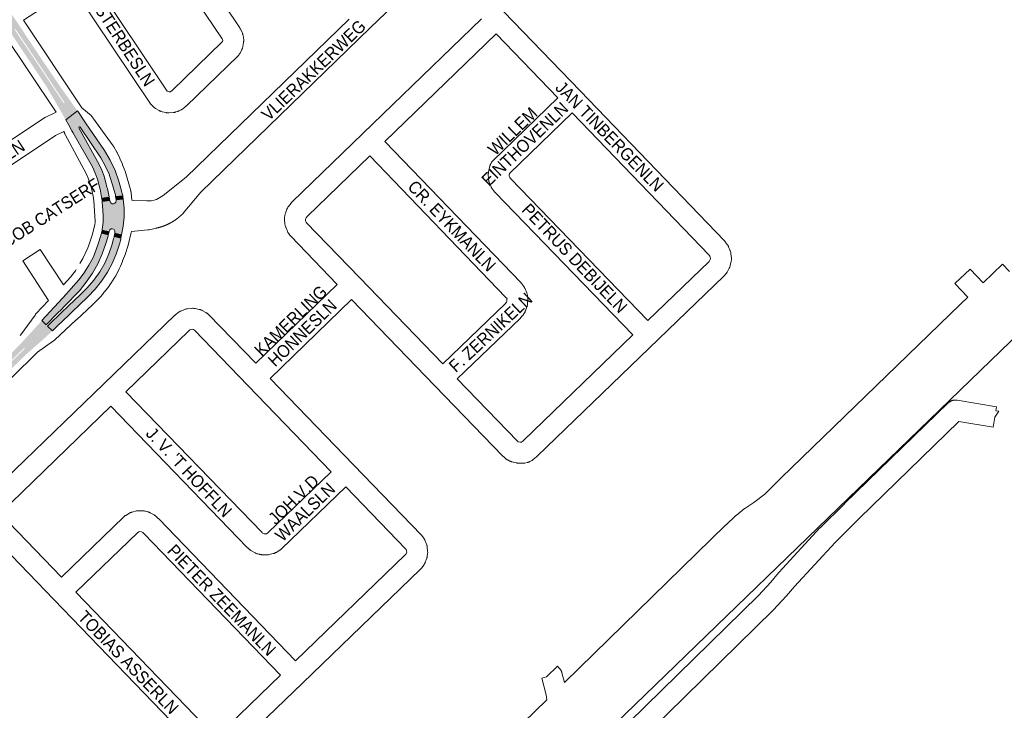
# Paper-space layout 'Layout1' of a CAD drawing. Header units: metres. Extents: x 123097 to 144122, y 392739 to 407589.
# Tile 470 of 510: x 138419 to 139033, y 399248 to 399678. Entities that reach past the tile are written whole.
import ezdxf
from ezdxf.enums import TextEntityAlignment as Align

# ---------------------------------------------------------------- set-up
doc = ezdxf.new("R2010")
doc.units = ezdxf.units.M
doc.header["$MEASUREMENT"] = 0
for name, color, linetype, lineweight in [('gs-anno-wegen algemeen tekst', 7, 'Continuous', 0), ('gs-knt-aanvullende hoofdweg', 7, 'Continuous', 0), ('gs-knt-autosnelweg', 7, 'Continuous', 0), ('gs-knt-wegen algemeen', 7, 'Continuous', 0), ('ir-ARC-asfalt-hoofdwegen-te inspecteren', 5, 'Continuous', 0)]:
    doc.layers.add(name, color=color, linetype=linetype, lineweight=lineweight)
doc.styles.add('Style-Arial', font='arial.ttf')

psp = doc.layouts.get("Layout1")

# ---------------------------------------------------------------- hatches: boundary and pattern name
at = {"layer": 'ir-ARC-asfalt-hoofdwegen-te inspecteren', "linetype": 'Continuous', "lineweight": 13, "extrusion": (0, 0, -1)}
h = psp.add_hatch(color=5, dxfattribs=at)
h.paths.add_polyline_path([(-138448.072, 399615.474), (-138455.315, 399621.228), (-138453.833, 399623.307), (-138448.706, 399630.487), (-138447.491, 399632.211), (-138444.351, 399636.585), (-138434.596, 399651.063), (-138422.884, 399668.624), (-138422.269, 399669.573), (-138419.365, 399673.943), (-138409.272, 399689.015), (-138409.16, 399689.213), (-138407.672, 399691.452), (-138406.503, 399693.215), (-138403.856, 399691.409), (-138406.812, 399686.984), (-138406.313, 399686.651), (-138403.361, 399691.071), (-138400.707, 399689.26), (-138401.894, 399687.487), (-138406.12, 399681.158), (-138411.659, 399672.866), (-138417.102, 399664.721), (-138428.824, 399647.168), (-138428.922, 399646.988), (-138436.309, 399635.935), (-138441.273, 399627.332), (-138442.34, 399625.445), (-138444.524, 399621.666)])
h.paths.add_polyline_path([(-138446.806, 399625.966), (-138447.334, 399626.33), (-138416.764, 399672.089), (-138416.264, 399671.698)], flags=16)
at = {"layer": 'ir-ARC-asfalt-hoofdwegen-te inspecteren', "linetype": 'Continuous', "lineweight": 13}
for points in [[(138460.416, 399613.729), (138455.539, 399620.914), (138455.315, 399621.228), (138448.072, 399615.474), (138449.928, 399612.235), (138451.908, 399608.779), (138452.525, 399607.702), (138464.751, 399586.178), (138466.372, 399582.408), (138467.75, 399578.542), (138469.264, 399572.982), (138469.39, 399572.41), (138470.416, 399567.279), (138470.484, 399566.791), (138475.089, 399567.293), (138475.024, 399567.622), (138473.959, 399572.687), (138473.745, 399573.647), (138472.97, 399576.52), (138472.599, 399577.973), (138472.188, 399579.413), (138471.885, 399580.38), (138470.542, 399584.125), (138468.941, 399587.768), (138456.27, 399610.56), (138456.251, 399610.891), (138456.45, 399611.157), (138456.774, 399611.232), (138457.069, 399611.08), (138469.92, 399591.98), (138472.695, 399586.953), (138475.032, 399581.708), (138475.557, 399580.32), (138477.259, 399575.033), (138478.502, 399570.731), (138479.002, 399568.777), (138479.073, 399568.274), (138479.15, 399567.707), (138483.689, 399568.191), (138483.667, 399568.418), (138483.252, 399569.567), (138482.971, 399570.543), (138481.165, 399577.387), (138478.736, 399584.035), (138475.704, 399590.431), (138472.096, 399596.52)], [(138435.909, 399487.75), (138442.951, 399495.054), (138445.338, 399497.457), (138446.973, 399499.159), (138447.045, 399499.282), (138447.165, 399499.358), (138448.729, 399500.986), (138451.759, 399504.095), (138451.805, 399504.161), (138456.537, 399509.055), (138460.835, 399514.335), (138464.667, 399519.962), (138468.005, 399525.895), (138470.824, 399532.092), (138473.105, 399538.506), (138474.19, 399542.428), (138474.457, 399543.396), (138474.568, 399543.824), (138470.219, 399544.904), (138470.118, 399544.502), (138469.818, 399543.48), (138468.31, 399538.35), (138466, 399531.78), (138465.16, 399529.871), (138462.5, 399524.956), (138459.478, 399520.255), (138456.112, 399515.793), (138451.36, 399510.35), (138448.455, 399507.174), (138443.527, 399501.788), (138433.133, 399490.427)]]:
    psp.add_hatch(color=5, dxfattribs=at).paths.add_polyline_path(points, flags=0)
at = {"layer": 'ir-ARC-asfalt-hoofdwegen-te inspecteren', "linetype": 'Continuous', "lineweight": 13, "extrusion": (0, 0, -1)}
for points in [[(-138482.886, 399543.907), (-138483.858, 399549.393), (-138484.351, 399554.943), (-138484.362, 399560.514), (-138483.891, 399566.066), (-138479.43, 399565.646), (-138479.471, 399565.346), (-138479.528, 399565.172), (-138479.519, 399564.989), (-138479.234, 399564.17), (-138478.63, 399563.548), (-138477.819, 399563.239), (-138476.902, 399563.318), (-138476.117, 399563.799), (-138475.63, 399564.58), (-138475.584, 399564.791), (-138475.499, 399565.222), (-138470.775, 399564.707), (-138470.8, 399564.53), (-138471.23, 399559.04), (-138471.36, 399555.561), (-138471.37, 399552.02), (-138471.04, 399548.5), (-138470.83, 399547.33), (-138470.717, 399546.881), (-138475.078, 399545.795), (-138475.198, 399546.26), (-138475.598, 399547.06), (-138476.333, 399547.57), (-138477.222, 399547.664), (-138478.118, 399547.263), (-138478.672, 399546.453), (-138478.72, 399545.472), (-138478.624, 399544.963)], [(-138476.98, 399538.08), (-138474.931, 399532.08), (-138472.325, 399526.3), (-138469.185, 399520.792), (-138465.539, 399515.605), (-138461.42, 399510.785), (-138456.865, 399506.375), (-138450.01, 399499.822), (-138448.212, 399498.127), (-138446.483, 399496.456), (-138436.63, 399487.04), (-138439.846, 399484.13), (-138442.996, 399487.107), (-138449.778, 399493.63), (-138452.086, 399495.85), (-138456.401, 399500), (-138461.774, 399505.168), (-138466.311, 399509.945), (-138470.399, 399515.113), (-138474.003, 399520.628), (-138477.095, 399526.446), (-138479.649, 399532.52), (-138481.644, 399538.799), (-138482.088, 399540.453), (-138482.371, 399541.5), (-138482.459, 399541.913), (-138478.245, 399542.953), (-138478.16, 399542.505), (-138477.898, 399541.511)]]:
    psp.add_hatch(color=5, dxfattribs=at).paths.add_polyline_path(points, flags=0)
at = {"layer": 'ir-ARC-asfalt-hoofdwegen-te inspecteren', "linetype": 'Continuous', "lineweight": 13}
h = psp.add_hatch(color=5, dxfattribs=at)
h.paths.add_polyline_path([(138367.606, 399413.942), (138364.74, 399416.818), (138371.372, 399423.426), (138397.808, 399449.084), (138397.382, 399449.496), (138370.938, 399423.849), (138364.316, 399417.243), (138362.105, 399419.462), (138366.19, 399423.65), (138375.304, 399432.499), (138379.098, 399436.181), (138418.47, 399474.4), (138419.498, 399475.524), (138433.133, 399490.427), (138435.909, 399487.75), (138435.859, 399487.301), (138436.181, 399486.983), (138436.63, 399487.04), (138439.846, 399484.13), (138432.766, 399477.64), (138425.55, 399471.3), (138424.03, 399469.96), (138402.664, 399449.285), (138401.089, 399447.761), (138379.586, 399426.959), (138373.436, 399420.965), (138369.769, 399417.359), (138368.495, 399415.773)])
h.paths.add_polyline_path([(138401.449, 399452.594), (138401.017, 399453.018), (138422.095, 399473.368), (138422.502, 399472.941)], flags=16)

# ---------------------------------------------------------------- linework, layer by layer
at = {"layer": 'gs-knt-aanvullende hoofdweg', "color": 7, "linetype": 'Continuous', "flags": 128}
for points in [[(138421.764, 399677.643), (138458.158, 399623.15), (138463.82, 399618.187), (138464.074, 399617.954), (138464.316, 399617.71), (138464.319, 399617.707), (138464.548, 399617.454), (138464.552, 399617.45), (138464.767, 399617.189), (138464.772, 399617.182), (138464.974, 399616.913), (138464.98, 399616.905), (138477.516, 399599.355), (138477.721, 399599.053), (138477.911, 399598.741), (138479.79, 399595.482), (138479.99, 399595.112), (138481.675, 399591.77), (138481.851, 399591.396), (138483.35, 399587.965), (138483.508, 399587.574), (138484.812, 399584.065), (138484.979, 399583.56), (138488.541, 399571.401), (138488.554, 399571.352), (138488.569, 399571.299), (138488.584, 399571.244), (138488.603, 399571.171), (138488.631, 399571.065), (138488.638, 399571.028), (138488.648, 399570.988), (138488.66, 399570.935), (138488.681, 399570.846), (138488.691, 399570.793), (138488.705, 399570.726), (138488.714, 399570.673), (138488.754, 399570.444), (138488.764, 399570.383), (138488.767, 399570.356), (138488.807, 399570.038), (138489.269, 399565.417)], [(138441.967, 399620.349), (138408.768, 399670.058)], [(138456.862, 399526.091), (138458.636, 399529.128), (138461.721, 399535.756), (138462.187, 399536.899), (138464.606, 399543.68), (138466.134, 399550.084), (138466.419, 399551.868), (138466.469, 399552.404), (138465.584, 399565.106), (138465.206, 399567.9), (138463.915, 399573.771), (138462.05, 399579.248), (138460.98, 399581.7), (138447.632, 399606.461), (138447.474, 399606.771), (138447.33, 399607.089), (138447.201, 399607.414), (138447.087, 399607.744), (138446.989, 399608.079), (138446.937, 399608.293)], [(138488.966, 399545.943), (138488.922, 399545.681), (138488.851, 399545.353), (138486.968, 399537.486), (138486.911, 399537.27), (138486.896, 399537.212), (138486.887, 399537.18), (138486.875, 399537.139), (138486.85, 399537.054), (138486.832, 399536.999), (138486.794, 399536.876), (138485.297, 399532.351), (138485.18, 399532.024), (138484.678, 399530.638), (138483.505, 399527.651), (138483.372, 399527.326), (138482.102, 399524.374), (138481.495, 399523.037), (138481.349, 399522.723), (138481.335, 399522.695), (138479.234, 399518.44), (138479.066, 399518.119), (138478.882, 399517.807), (138478.684, 399517.504), (138478.292, 399516.935), (138476.103, 399513.565), (138475.966, 399513.36), (138475.072, 399512.079), (138475.048, 399512.045), (138475.011, 399511.991), (138474.837, 399511.759), (138474.834, 399511.756), (138474.793, 399511.703), (138473.23, 399509.696), (138473.224, 399509.688), (138471.957, 399508.067), (138471.954, 399508.062), (138471.867, 399507.954), (138471.786, 399507.854), (138470.866, 399506.72), (138470.79, 399506.627), (138470.736, 399506.563), (138469.842, 399505.496), (138469.723, 399505.358), (138469.014, 399504.554), (138468.965, 399504.497), (138468.899, 399504.424), (138468.881, 399504.403), (138468.851, 399504.368), (138468.702, 399504.208), (138468.682, 399504.187), (138468.629, 399504.132), (138468.51, 399504.011), (138467.605, 399503.085), (138467.436, 399502.917), (138464.884, 399500.472), (138464.834, 399500.424), (138464.771, 399500.364), (138454.687, 399490.923), (138454.657, 399490.895), (138454.623, 399490.864), (138441.205, 399478.453), (138440.964, 399478.24), (138440.714, 399478.037), (138440.456, 399477.845), (138430.359, 399470.671), (138428.523, 399468.876), (138428.506, 399468.859), (138366.82, 399408.546)], [(138446.553, 399512.739), (138450.982, 399517.45), (138452.542, 399519.333), (138454.077, 399521.495), (138454.572, 399522.303)], [(138419.546, 399481.105), (138419.823, 399481.376), (138428.877, 399493.868), (138429.071, 399494.124), (138429.276, 399494.371), (138429.491, 399494.609), (138437.382, 399502.99)]]:
    psp.add_lwpolyline(points, dxfattribs=at)
at = {"layer": 'gs-knt-autosnelweg', "color": 7, "linetype": 'Continuous', "flags": 128}
psp.add_lwpolyline([(139831.76, 400248.572), (139227.329, 399662.186), (139220.805, 399655.381), (139220.565, 399655.139), (138764.94, 399214.499), (138628.95, 399078.21), (138607.268, 399055.308), (138554.114, 398994.093), (138553.941, 398993.899), (138519.613, 398956.599), (138479.801, 398906.496), (138428.964, 398836.577), (138389.923, 398778.175), (138346.395, 398707.772), (138315.622, 398654.281), (138287.511, 398602.219), (138285.867, 398599.176)], dxfattribs=at)
psp.add_lwpolyline([(138667.522, 399175.921), (138747.882, 399254.173), (138747.536, 399257.21), (138744.738, 399267.609, -0.3840432), (138744.744, 399267.62), (138747.732, 399268.424), (138754.482, 399275.056, -0.3903022), (138754.496, 399275.056), (138755.668, 399273.862), (138755.876, 399273.64), (138756.073, 399273.409), (138756.259, 399273.169), (138756.434, 399272.921), (138756.597, 399272.664), (138756.748, 399272.4), (138756.887, 399272.13), (138757.013, 399271.853), (138757.125, 399271.571), (138757.225, 399271.283), (138757.31, 399270.992), (138758.934, 399264.958), (138859.466, 399363.111), (138859.595, 399363.233), (138865.534, 399368.724), (138865.707, 399368.878), (138865.885, 399369.025), (138870.951, 399373.08), (138871.158, 399373.239), (138871.37, 399373.389), (138876.962, 399377.173), (138883.773, 399382.356), (138894.007, 399392.479), (138894.056, 399392.528), (139005.664, 399500.604), (139005.706, 399500.644), (139010.358, 399505.069), (139002.308, 399513.553, -0.3746585), (139002.308, 399513.566), (139011.74, 399522.515, -0.3746608), (139011.753, 399522.514), (139019.791, 399514.043), (139031.967, 399525.625, -0.3746043), (139031.98, 399525.625), (139036.382, 399520.997)], format="xyb", dxfattribs=at)
at = {"layer": 'gs-knt-wegen algemeen', "color": 7, "linetype": 'Continuous', "flags": 128}
for points in [[(138519.93, 399727.548), (138556.544, 399672.837), (138556.702, 399672.589), (138556.849, 399672.334), (138556.984, 399672.073), (138557.908, 399670.181), (138558.025, 399669.927), (138558.131, 399669.668), (138558.226, 399669.405), (138558.31, 399669.138), (138558.382, 399668.867), (138558.678, 399667.654), (138558.735, 399667.399), (138558.782, 399667.142), (138558.818, 399666.883), (138558.844, 399666.622), (138558.942, 399665.378), (138558.959, 399665.066), (138558.961, 399664.754), (138558.948, 399664.441), (138558.92, 399664.13), (138558.877, 399663.821), (138558.477, 399661.364), (138558.423, 399661.072), (138558.355, 399660.781), (138558.273, 399660.494), (138558.179, 399660.212), (138558.072, 399659.933), (138557.952, 399659.661), (138557.82, 399659.393), (138556.667, 399657.189), (138556.524, 399656.93), (138556.37, 399656.678), (138556.204, 399656.434), (138556.027, 399656.197), (138555.84, 399655.968), (138555.642, 399655.748), (138555.435, 399655.537), (138523.135, 399624.165), (138522.951, 399623.994), (138522.762, 399623.83), (138522.566, 399623.673), (138521.024, 399622.488), (138520.775, 399622.306), (138520.519, 399622.137), (138520.254, 399621.979), (138519.982, 399621.834), (138518.811, 399621.245), (138518.586, 399621.138), (138518.358, 399621.038), (138518.125, 399620.948), (138517.889, 399620.867), (138516.643, 399620.464), (138516.359, 399620.379), (138516.071, 399620.307), (138515.779, 399620.248), (138515.486, 399620.203), (138515.191, 399620.171), (138512.586, 399619.95), (138512.303, 399619.933), (138512.019, 399619.927), (138511.735, 399619.934), (138511.452, 399619.953), (138511.17, 399619.985), (138510.889, 399620.029), (138510.611, 399620.085), (138508.061, 399620.657), (138507.786, 399620.725), (138507.513, 399620.805), (138507.245, 399620.897), (138506.981, 399621), (138506.721, 399621.115), (138506.467, 399621.241), (138506.219, 399621.378), (138503.958, 399622.69), (138503.703, 399622.846), (138503.457, 399623.013), (138503.218, 399623.191), (138502.987, 399623.379), (138502.766, 399623.578), (138501.81, 399624.476), (138501.599, 399624.684), (138501.398, 399624.901), (138501.207, 399625.127), (138501.026, 399625.361), (138500.856, 399625.604), (138454.397, 399695.177)], [(138464.965, 399702.796), (138511.219, 399633.53), (138511.888, 399633.142), (138512.483, 399633.008), (138513.346, 399633.082), (138513.407, 399633.101), (138513.58, 399633.188), (138514.334, 399633.767), (138545.614, 399664.15), (138545.796, 399664.496), (138545.895, 399665.108), (138545.478, 399665.962), (138508.84, 399720.709)], [(138676.549, 399710.373), (138637.848, 399672.869), (138532.25, 399570.561), (138521.307, 399557.477), (138521.127, 399557.272), (138520.94, 399557.074), (138520.067, 399556.192), (138519.844, 399555.978), (138519.745, 399555.887), (138519.645, 399555.796), (138519.544, 399555.706), (138519.444, 399555.617), (138519.343, 399555.527), (138519.241, 399555.438), (138519.14, 399555.349), (138519.038, 399555.262), (138518.936, 399555.174), (138518.833, 399555.086), (138518.729, 399554.999), (138518.626, 399554.914), (138518.522, 399554.828), (138518.418, 399554.742), (138518.313, 399554.657), (138518.209, 399554.573), (138518.103, 399554.488), (138517.997, 399554.404), (138517.891, 399554.321), (138517.786, 399554.238), (138517.679, 399554.156), (138517.572, 399554.073), (138517.464, 399553.992), (138517.357, 399553.911), (138517.249, 399553.83), (138517.14, 399553.75), (138517.031, 399553.67), (138516.923, 399553.591), (138516.814, 399553.512), (138516.704, 399553.433), (138516.593, 399553.355), (138516.484, 399553.278), (138516.373, 399553.201), (138516.262, 399553.124), (138516.15, 399553.048), (138516.04, 399552.973), (138515.928, 399552.897), (138515.815, 399552.822), (138515.702, 399552.748), (138515.59, 399552.675), (138515.477, 399552.601), (138515.363, 399552.528), (138515.249, 399552.456), (138515.136, 399552.384), (138515.022, 399552.313), (138514.907, 399552.241), (138514.792, 399552.171), (138514.677, 399552.101), (138514.562, 399552.031), (138514.446, 399551.962), (138514.329, 399551.893), (138514.214, 399551.826), (138514.097, 399551.758), (138513.98, 399551.691), (138513.862, 399551.624), (138513.746, 399551.558), (138513.628, 399551.492), (138513.509, 399551.427), (138513.391, 399551.362), (138513.273, 399551.298), (138513.154, 399551.234), (138513.035, 399551.171), (138512.915, 399551.108), (138512.797, 399551.046), (138512.677, 399550.984), (138512.556, 399550.923), (138512.435, 399550.862), (138512.316, 399550.802), (138512.195, 399550.742), (138512.073, 399550.683), (138511.952, 399550.624), (138511.831, 399550.566), (138511.709, 399550.508), (138511.587, 399550.45), (138511.464, 399550.394), (138511.343, 399550.338), (138511.22, 399550.282), (138511.096, 399550.226), (138510.973, 399550.172), (138510.85, 399550.118), (138510.726, 399550.064), (138510.602, 399550.011), (138510.478, 399549.958), (138510.354, 399549.906), (138510.23, 399549.854), (138510.104, 399549.803), (138509.979, 399549.752), (138509.855, 399549.702), (138509.729, 399549.653), (138509.604, 399549.603), (138509.477, 399549.555), (138509.352, 399549.507), (138509.226, 399549.46), (138509.099, 399549.412), (138508.972, 399549.366), (138508.847, 399549.32), (138508.719, 399549.275), (138508.592, 399549.23), (138508.464, 399549.185), (138508.338, 399549.142), (138508.21, 399549.098), (138508.082, 399549.056), (138507.953, 399549.013), (138507.826, 399548.972), (138507.698, 399548.93), (138507.569, 399548.89), (138507.44, 399548.85), (138507.312, 399548.81), (138507.182, 399548.771), (138507.053, 399548.732), (138506.923, 399548.694), (138506.795, 399548.657), (138506.665, 399548.62), (138506.535, 399548.584), (138506.404, 399548.548), (138506.275, 399548.513), (138506.145, 399548.478), (138506.014, 399548.444), (138505.883, 399548.41), (138505.753, 399548.377), (138505.622, 399548.344), (138505.491, 399548.312), (138505.36, 399548.281), (138505.229, 399548.25), (138505.098, 399548.219), (138504.966, 399548.189), (138504.834, 399548.16), (138504.703, 399548.131), (138504.686, 399548.128), (138499.945, 399547.115), (138499.716, 399547.07), (138499.486, 399547.034), (138499.254, 399547.005), (138488.966, 399545.943)], [(138450.566, 399696.595), (138421.764, 399677.643)], [(138489.269, 399565.417), (138490.472, 399565.374), (138498.478, 399565.091), (138501.242, 399565.185), (138503.121, 399565.415), (138503.821, 399565.612), (138503.825, 399565.613), (138504.523, 399565.953), (138508.764, 399568.454), (138523.175, 399579.898), (138624.777, 399678.334)], [(138617.222, 399512.93), (138588.27, 399543.016), (138588.102, 399543.197), (138587.941, 399543.385), (138587.787, 399543.579), (138587.641, 399543.778), (138586.868, 399544.874), (138586.705, 399545.116), (138586.554, 399545.365), (138586.413, 399545.621), (138586.284, 399545.883), (138586.167, 399546.15), (138585.15, 399548.623), (138585.05, 399548.881), (138584.961, 399549.144), (138584.884, 399549.41), (138584.818, 399549.679), (138584.763, 399549.951), (138584.72, 399550.225), (138584.689, 399550.5), (138584.443, 399553.163), (138584.422, 399553.454), (138584.415, 399553.745), (138584.421, 399554.036), (138584.44, 399554.327), (138584.471, 399554.617), (138584.647, 399555.946), (138584.692, 399556.233), (138584.749, 399556.519), (138584.82, 399556.801), (138584.902, 399557.08), (138584.997, 399557.355), (138585.927, 399559.862), (138586.029, 399560.12), (138586.142, 399560.374), (138586.266, 399560.622), (138586.4, 399560.865), (138586.544, 399561.102), (138586.699, 399561.333), (138586.863, 399561.556), (138588.489, 399563.679), (138588.64, 399563.869), (138588.798, 399564.053), (138588.962, 399564.231), (138589.133, 399564.403), (138633.244, 399607.026), (138707.231, 399678.517)], [(138721.118, 399682.868), (138768.589, 399633.582), (138858.639, 399540.089), (138858.806, 399539.908), (138858.967, 399539.721), (138859.121, 399539.528), (138860.364, 399537.903), (138860.532, 399537.673), (138860.691, 399537.435), (138860.838, 399537.19), (138860.975, 399536.939), (138861.101, 399536.683), (138861.215, 399536.421), (138862.231, 399533.947), (138862.331, 399533.689), (138862.419, 399533.426), (138862.497, 399533.16), (138862.563, 399532.891), (138862.617, 399532.62), (138862.66, 399532.346), (138862.692, 399532.071), (138862.937, 399529.409), (138862.956, 399529.132), (138862.964, 399528.854), (138862.96, 399528.577), (138862.944, 399528.299), (138862.916, 399528.023), (138862.876, 399527.748), (138862.825, 399527.476), (138862.276, 399524.858), (138862.214, 399524.588), (138862.14, 399524.321), (138862.054, 399524.058), (138861.958, 399523.798), (138861.85, 399523.543), (138861.732, 399523.292), (138861.603, 399523.047), (138860.31, 399520.706), (138860.163, 399520.454), (138860.005, 399520.209), (138859.836, 399519.971), (138859.657, 399519.741), (138859.468, 399519.519), (138858.575, 399518.519), (138858.411, 399518.342), (138858.241, 399518.172), (138741.927, 399405.862), (138741.702, 399405.655), (138741.468, 399405.458), (138739.456, 399403.851), (138739.217, 399403.67), (138738.971, 399403.499), (138738.717, 399403.34), (138738.456, 399403.194), (138737.37, 399402.614), (138737.123, 399402.49), (138736.871, 399402.375), (138736.615, 399402.272), (138736.354, 399402.179), (138736.09, 399402.098), (138735.822, 399402.028), (138735.552, 399401.969), (138734.11, 399401.688), (138733.801, 399401.636), (138733.49, 399401.598), (138733.178, 399401.576), (138732.865, 399401.568), (138730.413, 399401.568), (138730.096, 399401.576), (138729.78, 399401.599), (138729.466, 399401.637), (138729.154, 399401.691), (138728.845, 399401.76), (138726.234, 399402.408), (138725.969, 399402.48), (138725.707, 399402.563), (138725.449, 399402.657), (138725.194, 399402.761), (138724.945, 399402.877), (138723.76, 399403.456), (138723.517, 399403.581), (138723.28, 399403.716), (138723.048, 399403.861), (138722.823, 399404.016), (138722.605, 399404.179), (138721.235, 399405.251), (138721.005, 399405.441), (138720.783, 399405.64), (138720.571, 399405.85), (138678.131, 399449.702), (138678.121, 399449.712), (138626.252, 399503.551)], [(138754.707, 399629.226), (138716.264, 399669.14), (138646.961, 399602.174)], [(138358.567, 399640.243), (138330.949, 399621.834), (138312.861, 399609.671), (138347.004, 399558.391), (138434.826, 399616.859), (138435.085, 399617.022), (138435.35, 399617.174), (138435.623, 399617.312), (138441.967, 399620.349)], [(138711.527, 399579.606), (138711.407, 399580.934), (138711.388, 399581.226), (138711.381, 399581.52), (138711.388, 399581.814), (138711.408, 399582.107), (138711.441, 399582.398), (138711.487, 399582.688), (138711.546, 399582.976), (138712.43, 399586.823), (138712.508, 399587.125), (138712.599, 399587.424), (138712.705, 399587.718), (138712.825, 399588.006), (138712.958, 399588.288), (138713.105, 399588.564), (138713.265, 399588.832), (138713.438, 399589.092), (138713.622, 399589.344), (138713.819, 399589.586), (138714.027, 399589.819), (138714.246, 399590.041), (138754.707, 399629.226)], [(138763.739, 399619.848), (138724.688, 399582.029), (138724.468, 399581.07), (138724.494, 399580.775)], [(138810.911, 399490.57), (138849.024, 399527.371), (138849.268, 399527.645), (138849.734, 399528.488), (138849.882, 399529.19), (138849.816, 399529.905), (138849.499, 399530.677), (138849.004, 399531.324), (138763.739, 399619.848)], [(138446.937, 399608.293), (138441.659, 399605.766), (138352.055, 399546.112)], [(138646.961, 399602.174), (138731.817, 399513.887), (138731.984, 399513.706), (138732.145, 399513.518), (138732.299, 399513.324), (138733.54, 399511.697), (138733.708, 399511.466), (138733.866, 399511.229), (138734.013, 399510.984), (138734.15, 399510.733), (138734.275, 399510.477), (138734.389, 399510.215), (138735.402, 399507.74), (138735.506, 399507.468), (138735.598, 399507.191), (138735.678, 399506.911), (138735.745, 399506.627), (138735.799, 399506.341), (138735.901, 399505.72)], [(138637.598, 399593.127), (138598.53, 399555.377), (138597.794, 399554.416), (138597.48, 399553.57), (138597.564, 399552.671), (138597.93, 399551.779), (138597.995, 399551.687), (138631.106, 399517.279), (138682.982, 399463.432)], [(138723.098, 399504.326), (138722.67, 399504.482), (138722.667, 399504.484), (138722.172, 399505.133), (138637.598, 399593.127)], [(138711.528, 399579.599), (138711.527, 399579.603), (138711.527, 399579.606)], [(138711.528, 399579.599), (138711.527, 399579.603), (138711.527, 399579.606)], [(138801.545, 399481.526), (138715.73, 399570.197), (138715.558, 399570.381), (138715.393, 399570.573), (138715.236, 399570.77), (138713.97, 399572.426), (138713.801, 399572.658), (138713.642, 399572.898), (138713.493, 399573.144), (138713.356, 399573.396), (138713.23, 399573.655), (138713.115, 399573.918), (138712.104, 399576.393), (138712.005, 399576.652), (138711.917, 399576.915), (138711.84, 399577.181), (138711.774, 399577.45), (138711.72, 399577.722), (138711.678, 399577.995), (138711.647, 399578.271), (138711.528, 399579.599)], [(138724.494, 399580.775), (138724.495, 399580.771), (138724.495, 399580.768)], [(138724.494, 399580.775), (138724.495, 399580.771), (138724.495, 399580.768)], [(138724.495, 399580.768), (138724.527, 399580.412), (138724.841, 399579.645), (138725.35, 399578.979), (138810.911, 399490.57)], [(138566.42, 399463.814), (138617.222, 399512.93)], [(138626.252, 399503.551), (138575.469, 399454.453)], [(138682.982, 399463.432), (138722.186, 399501.178), (138722.593, 399501.633), (138722.661, 399501.735), (138722.999, 399502.641), (138723.052, 399503.544), (138723.098, 399504.326)], [(138736.104, 399504.151), (138736.106, 399503.86), (138736.096, 399503.569), (138735.939, 399500.9), (138735.917, 399500.623), (138735.883, 399500.348), (138735.837, 399500.074), (138735.78, 399499.803), (138735.711, 399499.534), (138735.631, 399499.268), (138735.539, 399499.006), (138734.604, 399496.5), (138734.497, 399496.23), (138734.377, 399495.965), (138734.246, 399495.706), (138734.103, 399495.453), (138733.949, 399495.207), (138733.214, 399494.085), (138733.077, 399493.884), (138732.932, 399493.689), (138732.78, 399493.498), (138732.621, 399493.314), (138731.727, 399492.315), (138731.562, 399492.137), (138731.391, 399491.966), (138692.026, 399454.067)], [(138735.901, 399505.72), (138735.903, 399505.716), (138735.903, 399505.712)], [(138735.901, 399505.72), (138735.903, 399505.716), (138735.903, 399505.712)], [(138735.903, 399505.712), (138736.019, 399505.02), (138736.06, 399504.731), (138736.088, 399504.442), (138736.104, 399504.151)], [(138397.642, 399379.467), (138471.688, 399450.978), (138515.986, 399493.76), (138516.168, 399493.929), (138516.357, 399494.092), (138516.552, 399494.247), (138518.188, 399495.499), (138518.418, 399495.668), (138518.657, 399495.826), (138518.901, 399495.974), (138519.152, 399496.111), (138519.409, 399496.237), (138519.671, 399496.351), (138522.145, 399497.367), (138522.404, 399497.467), (138522.667, 399497.556), (138522.934, 399497.633), (138523.204, 399497.699), (138523.476, 399497.754), (138523.75, 399497.797), (138524.026, 399497.828), (138526.688, 399498.071), (138526.965, 399498.09), (138527.241, 399498.098), (138527.518, 399498.094), (138527.795, 399498.078), (138528.07, 399498.05), (138528.344, 399498.01), (138528.617, 399497.959), (138531.234, 399497.41), (138531.504, 399497.348), (138531.771, 399497.273), (138532.035, 399497.188), (138532.295, 399497.091), (138532.551, 399496.984), (138532.802, 399496.865), (138533.047, 399496.736), (138535.388, 399495.442), (138535.626, 399495.304), (138535.858, 399495.155), (138536.083, 399494.997), (138536.302, 399494.83), (138536.513, 399494.653), (138536.717, 399494.468), (138536.913, 399494.275)], [(138536.913, 399494.275), (138566.42, 399463.814)], [(138613.566, 399396.212), (138561.589, 399450.088), (138528.237, 399484.518), (138527.603, 399484.869), (138526.899, 399485.016), (138526.185, 399484.951), (138525.415, 399484.635), (138524.762, 399484.135), (138485.419, 399446.139)], [(138730.069, 399414.871), (138731.209, 399414.588), (138732.036, 399414.588), (138733.103, 399415.441), (138801.545, 399481.526)], [(138575.469, 399454.453), (138627.457, 399400.566), (138669.781, 399356.656), (138669.951, 399356.472), (138670.114, 399356.282), (138670.27, 399356.087), (138670.418, 399355.885), (138671.19, 399354.788), (138671.352, 399354.546), (138671.503, 399354.298), (138671.643, 399354.042), (138671.771, 399353.781), (138671.888, 399353.515), (138672.904, 399351.042), (138673.003, 399350.783), (138673.092, 399350.521), (138673.17, 399350.255), (138673.236, 399349.985), (138673.29, 399349.714), (138673.333, 399349.44), (138673.365, 399349.165), (138673.61, 399346.501), (138673.63, 399346.21), (138673.637, 399345.919), (138673.631, 399345.627), (138673.612, 399345.336), (138673.58, 399345.046), (138673.403, 399343.717), (138673.358, 399343.43), (138673.301, 399343.145), (138673.231, 399342.863), (138673.148, 399342.584), (138673.053, 399342.31), (138672.122, 399339.803), (138672.014, 399339.532), (138671.895, 399339.266), (138671.764, 399339.006), (138671.621, 399338.753), (138671.467, 399338.505), (138670.733, 399337.383), (138670.596, 399337.182), (138670.451, 399336.986), (138670.299, 399336.796), (138670.141, 399336.611), (138669.248, 399335.611), (138669.084, 399335.434), (138668.914, 399335.264), (138595.689, 399264.57), (138552.028, 399222.459)], [(138692.026, 399454.067), (138729.615, 399415.226), (138730.069, 399414.871)], [(138485.419, 399446.139), (138570.388, 399358.302), (138570.662, 399358.058), (138571.668, 399357.503), (138572.571, 399357.452)], [(138758.943, 399200.695), (138879.756, 399319.193), (138887.469, 399327.42), (138892.326, 399333.233), (138892.433, 399333.359), (138892.543, 399333.481), (138918.169, 399361.178), (138918.359, 399361.375), (138933.42, 399376.338), (138933.474, 399376.391), (138998.097, 399439.115), (138998.212, 399439.221), (138998.339, 399439.338), (138998.451, 399439.432), (138998.583, 399439.541), (138998.701, 399439.63), (138998.836, 399439.732), (138998.959, 399439.816), (138999.098, 399439.91), (138999.226, 399439.989), (138999.368, 399440.076), (138999.5, 399440.149), (138999.647, 399440.228), (138999.783, 399440.295), (138999.932, 399440.366), (139000.071, 399440.427), (139000.223, 399440.491), (139000.366, 399440.544), (139000.521, 399440.601), (139000.666, 399440.648), (139000.823, 399440.696), (139000.971, 399440.736), (139001.13, 399440.777), (139001.28, 399440.809), (139001.44, 399440.842), (139001.592, 399440.868), (139001.753, 399440.893), (139001.906, 399440.911), (139002.068, 399440.928), (139002.222, 399440.938), (139002.385, 399440.947), (139002.539, 399440.951), (139002.702, 399440.952), (139002.856, 399440.947), (139003.019, 399440.94), (139003.173, 399440.929), (139003.335, 399440.914), (139003.488, 399440.895), (139003.649, 399440.872), (139003.702, 399440.863)], [(139003.702, 399440.863), (139003.706, 399440.862), (139003.71, 399440.861)], [(139003.702, 399440.863), (139003.706, 399440.862), (139003.71, 399440.861)], [(138476.054, 399437.094), (138406.898, 399370.305), (138445.356, 399330.452)], [(138571.912, 399344.449), (138570.142, 399344.548), (138569.851, 399344.571), (138569.561, 399344.607), (138569.273, 399344.656), (138568.988, 399344.718), (138568.706, 399344.792), (138567.418, 399345.163), (138567.141, 399345.25), (138566.867, 399345.349), (138566.598, 399345.46), (138566.335, 399345.583), (138566.077, 399345.718), (138563.735, 399347.009), (138563.483, 399347.155), (138563.238, 399347.313), (138562.999, 399347.482), (138562.769, 399347.661), (138562.547, 399347.85), (138561.546, 399348.742), (138561.369, 399348.905), (138561.198, 399349.076), (138476.054, 399437.094)], [(139004.803, 399427.479), (138942.569, 399367.075), (138927.632, 399352.235), (138902.213, 399324.76), (138897.342, 399318.93), (138897.221, 399318.788), (138897.095, 399318.65), (138889.161, 399310.188), (138888.971, 399309.993), (138768.035, 399191.376)], [(139026.039, 399423.922), (139026.035, 399423.921), (139004.803, 399427.479)], [(138530.635, 399223.328), (138440.518, 399316.716), (138393.117, 399365.837), (138358.556, 399398.443), (138357.922, 399399.041)], [(138572.649, 399357.448), (138573.267, 399357.624), (138574.082, 399358.113), (138613.566, 399396.212)], [(138622.604, 399386.84), (138582.587, 399348.226), (138582.369, 399348.025), (138582.143, 399347.835), (138581.907, 399347.654), (138581.664, 399347.485), (138581.413, 399347.327), (138579.12, 399345.953), (138578.879, 399345.815), (138578.633, 399345.688), (138578.381, 399345.572), (138578.125, 399345.466), (138577.864, 399345.372), (138577.6, 399345.288), (138577.332, 399345.216), (138574.735, 399344.576), (138574.464, 399344.515), (138574.191, 399344.466)], [(138591.331, 399278.461), (138659.697, 399344.463), (138660.104, 399344.919), (138660.171, 399345.021), (138660.572, 399346.1), (138660.489, 399346.998), (138660.122, 399347.892), (138660.059, 399347.981), (138622.604, 399386.84)], [(138445.356, 399330.452), (138484.229, 399368.121), (138484.449, 399368.325), (138484.679, 399368.519), (138484.918, 399368.702), (138485.164, 399368.874), (138485.418, 399369.034), (138487.714, 399370.406), (138487.955, 399370.543), (138488.201, 399370.67), (138488.453, 399370.786), (138488.71, 399370.891), (138488.97, 399370.985), (138489.235, 399371.069), (138489.503, 399371.14), (138492.099, 399371.777), (138492.369, 399371.838), (138492.642, 399371.887), (138492.917, 399371.924), (138493.193, 399371.949), (138493.47, 399371.962), (138493.748, 399371.964), (138494.025, 399371.954), (138496.695, 399371.8), (138496.986, 399371.777), (138497.276, 399371.74), (138497.563, 399371.691), (138497.849, 399371.629), (138498.131, 399371.554), (138499.419, 399371.181), (138499.696, 399371.094), (138499.968, 399370.995), (138500.237, 399370.884), (138500.499, 399370.761), (138500.756, 399370.626), (138503.097, 399369.333), (138503.37, 399369.173), (138503.635, 399369), (138503.892, 399368.814), (138504.139, 399368.616), (138504.377, 399368.407), (138505.696, 399367.18)], [(138505.696, 399367.18), (138505.699, 399367.178), (138505.702, 399367.175)], [(138505.696, 399367.18), (138505.699, 399367.178), (138505.702, 399367.175)], [(138505.702, 399367.175), (138505.714, 399367.165), (138505.828, 399367.053), (138505.955, 399366.928), (138591.331, 399278.461)], [(138496.584, 399357.89), (138496.103, 399358.322), (138495.152, 399358.848), (138494.252, 399358.9), (138493.555, 399358.729), (138492.747, 399358.246), (138454.397, 399321.083)], [(138496.59, 399357.883), (138496.587, 399357.886), (138496.584, 399357.89)], [(138496.59, 399357.883), (138496.587, 399357.886), (138496.584, 399357.89)], [(138581.962, 399269.42), (138496.711, 399357.758), (138496.59, 399357.883)], [(138572.571, 399357.452), (138572.645, 399357.447)], [(138572.645, 399357.447), (138572.649, 399357.448)], [(138572.645, 399357.447), (138572.649, 399357.448)], [(138571.918, 399344.448), (138571.915, 399344.448), (138571.912, 399344.449)], [(138571.918, 399344.448), (138571.915, 399344.448), (138571.912, 399344.449)], [(138574.191, 399344.466), (138573.915, 399344.429), (138573.639, 399344.403), (138573.362, 399344.39), (138573.084, 399344.388), (138572.807, 399344.398), (138571.918, 399344.448)], [(138454.397, 399321.083), (138539.836, 399232.544), (138540.109, 399232.3), (138541.115, 399231.743), (138542.015, 399231.691), (138542.713, 399231.863), (138543.528, 399232.35), (138581.962, 399269.42)]]:
    psp.add_lwpolyline(points, dxfattribs=at)
for points in [[(138437.382, 399502.99), (138421.186, 399527.607, -0.3902809), (138421.189, 399527.621), (138432.05, 399534.766, -0.3902772), (138432.063, 399534.763), (138446.553, 399512.739)], [(139003.71, 399440.861), (139028.186, 399436.762, -0.3713746), (139028.194, 399436.752), (139027.781, 399434.286), (139029.721, 399433.995, -0.5099254), (139029.728, 399433.98), (139027.12, 399430.341), (139027.118, 399430.336), (139026.046, 399423.929, -0.2761938), (139026.039, 399423.922)]]:
    psp.add_lwpolyline(points, format="xyb", dxfattribs=at)
at = {"layer": 'ir-ARC-asfalt-hoofdwegen-te inspecteren', "color": 5, "linetype": 'Continuous', "lineweight": 13}
for points in [[(138460.416, 399613.729), (138455.539, 399620.914), (138455.315, 399621.228), (138448.072, 399615.474), (138449.928, 399612.235), (138451.908, 399608.779), (138452.525, 399607.702), (138464.751, 399586.178), (138466.372, 399582.408), (138467.75, 399578.542), (138469.264, 399572.982), (138469.39, 399572.41), (138470.416, 399567.279), (138470.484, 399566.791), (138475.089, 399567.293), (138475.024, 399567.622), (138473.959, 399572.687), (138473.745, 399573.647), (138472.97, 399576.52), (138472.599, 399577.973), (138472.188, 399579.413), (138471.885, 399580.38), (138470.542, 399584.125), (138468.941, 399587.768), (138456.27, 399610.56), (138456.251, 399610.891), (138456.45, 399611.157), (138456.774, 399611.232), (138457.069, 399611.08), (138469.92, 399591.98), (138472.695, 399586.953), (138475.032, 399581.708), (138475.557, 399580.32), (138477.259, 399575.033), (138478.502, 399570.731), (138479.002, 399568.777), (138479.073, 399568.274), (138479.15, 399567.707), (138483.689, 399568.191), (138483.667, 399568.418), (138483.252, 399569.567), (138482.971, 399570.543), (138481.165, 399577.387), (138478.736, 399584.035), (138475.704, 399590.431), (138472.096, 399596.52)], [(138470.484, 399566.791), (138470.775, 399564.707), (138475.499, 399565.222), (138475.089, 399567.293)], [(138479.43, 399565.646), (138483.891, 399566.066), (138483.689, 399568.191), (138479.15, 399567.707)], [(138475.198, 399546.26), (138475.598, 399547.06), (138476.333, 399547.57), (138477.222, 399547.664), (138478.118, 399547.263), (138478.672, 399546.453), (138478.72, 399545.472), (138478.624, 399544.963), (138482.886, 399543.907), (138483.858, 399549.393), (138484.351, 399554.943), (138484.362, 399560.514), (138483.891, 399566.066), (138479.43, 399565.646), (138479.471, 399565.346), (138479.528, 399565.172), (138479.519, 399564.989), (138479.234, 399564.17), (138478.63, 399563.548), (138477.819, 399563.239), (138476.902, 399563.318), (138476.117, 399563.799), (138475.63, 399564.58), (138475.584, 399564.791), (138475.499, 399565.222), (138470.775, 399564.707), (138470.8, 399564.53), (138471.23, 399559.04), (138471.36, 399555.561), (138471.37, 399552.02), (138471.04, 399548.5), (138470.83, 399547.33), (138470.717, 399546.881), (138475.078, 399545.795)], [(138470.717, 399546.881), (138470.219, 399544.904), (138474.568, 399543.824), (138475.078, 399545.795)], [(138482.459, 399541.913), (138482.886, 399543.907), (138478.624, 399544.963), (138478.245, 399542.953)]]:
    psp.add_lwpolyline(points, close=True, dxfattribs=at)
at = {"layer": 'ir-ARC-asfalt-hoofdwegen-te inspecteren', "color": 5, "linetype": 'Continuous', "lineweight": 13, "flags": 128}
for points in [[(138435.909, 399487.75), (138442.951, 399495.054), (138445.338, 399497.457), (138446.973, 399499.159), (138447.045, 399499.282), (138447.165, 399499.358), (138448.729, 399500.986), (138451.759, 399504.095), (138451.805, 399504.161), (138456.537, 399509.055), (138460.835, 399514.335), (138464.667, 399519.962), (138468.005, 399525.895), (138470.824, 399532.092), (138473.105, 399538.506), (138474.19, 399542.428), (138474.457, 399543.396), (138474.568, 399543.824), (138470.219, 399544.904), (138470.118, 399544.502), (138469.818, 399543.48), (138468.31, 399538.35), (138466, 399531.78), (138465.16, 399529.871), (138462.5, 399524.956), (138459.478, 399520.255), (138456.112, 399515.793), (138451.36, 399510.35), (138448.455, 399507.174), (138443.527, 399501.788), (138433.133, 399490.427)], [(138476.98, 399538.08), (138474.931, 399532.08), (138472.325, 399526.3), (138469.185, 399520.792), (138465.539, 399515.605), (138461.42, 399510.785), (138456.865, 399506.375), (138450.01, 399499.822), (138448.212, 399498.127), (138446.483, 399496.456), (138436.63, 399487.04), (138439.846, 399484.13), (138442.996, 399487.107), (138449.778, 399493.63), (138452.086, 399495.85), (138456.401, 399500), (138461.774, 399505.168), (138466.311, 399509.945), (138470.399, 399515.113), (138474.003, 399520.628), (138477.095, 399526.446), (138479.649, 399532.52), (138481.644, 399538.799), (138482.088, 399540.453), (138482.371, 399541.5), (138482.459, 399541.913), (138478.245, 399542.953), (138478.16, 399542.505), (138477.898, 399541.511)]]:
    psp.add_lwpolyline(points, close=True, dxfattribs=at)
at = {"layer": 'ir-ARC-asfalt-hoofdwegen-te inspecteren', "color": 5, "linetype": 'Continuous', "lineweight": 13, "extrusion": (0, 0, -1)}
psp.add_solid([(-138470.484, 399566.791), (-138470.775, 399564.707), (-138475.089, 399567.293), (-138475.499, 399565.222)], dxfattribs=at)
at = {"layer": 'ir-ARC-asfalt-hoofdwegen-te inspecteren', "color": 5, "linetype": 'Continuous', "lineweight": 13}
for points in [[(138479.43, 399565.646), (138483.891, 399566.066), (138479.15, 399567.707), (138483.689, 399568.191)], [(138470.717, 399546.881), (138470.219, 399544.904), (138475.078, 399545.795), (138474.568, 399543.824)], [(138482.459, 399541.913), (138482.886, 399543.907), (138478.245, 399542.953), (138478.624, 399544.963)]]:
    psp.add_solid(points, dxfattribs=at)

# ---------------------------------------------------------------- texts
at = {"layer": 'gs-anno-wegen algemeen tekst', "color": 7, "style": 'Style-Arial', "width": 0.909091}
for s, rotation, p in [('LIJSTERBESLN', 303.1958, (138481.375, 399667.483)), ('VLIERAKKERWEG', 43.6994, (138602.545, 399646.55)), ('JAN TINBERGENLN', 314.307956, (138787.075, 399605.294)), ('EINTHOVENLN', 43.7439, (138734.21, 399600.52)), ('WILLEM', 43.7439, (138726.617, 399608.454)), ('ERASMUSLN', 33.659802, (138395.909, 399583.528)), ('JACOB CATSERF', 32.637115, (138433.922, 399554.598)), ('CR. EYKMANLN', 313.7034, (138688.706, 399549.469)), ('PETRUS DEBIJELN', 313.6386, (138765.224, 399529.326)), ('KAMERLING', 43.9992, (138588.258, 399490.343)), ('F. ZERNIKELN', 43.0427, (138712.832, 399483.075)), ('HONNESLN', 43.9992, (138595.47, 399482.807)), ("J. V. 'T HOFFLN", 313.2454, (138524.871, 399396.001)), ('JOH.V.D', 44.1248, (138590.117, 399378.877)), ('WAALSLN', 44.1248, (138597.22, 399371.193)), ('PIETER ZEEMANLN', 313.981173, (138545.228, 399316.246)), ('TOBIAS ASSERLN', 313.978804, (138487.065, 399277.431))]:
    psp.add_text(s, height=7.7, rotation=rotation, dxfattribs=at).set_placement(p, align=Align.MIDDLE_CENTER)

doc.saveas('drawing.dxf')
